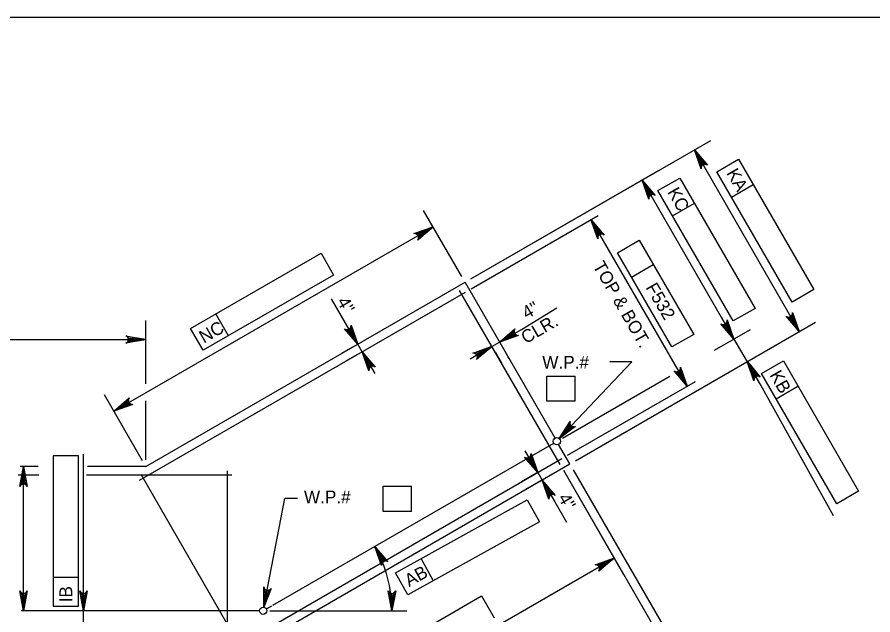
# Model space of a CAD drawing. Extents: x 638340 to 640242, y 295465 to 298435.
# Drawn here: x 638795.7 to 638996, y 296498.5 to 296638.5 of the extents above; entities that cross this region are included whole.
import ezdxf

# ---------------------------------------------------------------- set-up
doc = ezdxf.new("R2010")
doc.units = 0
for name, color, linetype in [('2', 7, 'Continuous'), ('Level 10', 7, 'Continuous'), ('Level 4', 7, 'Continuous'), ('Level 6', 7, 'Continuous')]:
    doc.layers.add(name, color=color, linetype=linetype)

msp = doc.modelspace()

# ---------------------------------------------------------------- linework, layer by layer
at = {"layer": '2'}
msp.add_line((638475.46, 296638.46), (639261.46, 296638.46), dxfattribs=at)
at = {"layer": 'Level 10'}
for p, q in [((638825.87, 296533.26), (638900.56, 296576.38)), ((638921.63, 296539.89), (638900.56, 296576.38)), ((638855.58, 296500.78), (638921.32, 296538.73)), ((638925.12, 296533.84), (638922.47, 296538.42)), ((638800.64, 296533.26), (638796.44, 296533.26)), ((638825.87, 296533.26), (638812.21, 296533.26)), ((638847.01, 296488.74), (638925.12, 296533.84)), ((638854.08, 296499.91), (638855.36, 296500.65)), ((638852.49, 296499.49), (638796.65, 296499.49))]:
    msp.add_line(p, q, dxfattribs=at)
at = {"layer": 'Level 4'}
for p, q in [((638901.89, 296577.15), (638958.05, 296609.57)), ((638954.23, 296607.36), (638978.78, 296564.82)), ((638959.47, 296602.24), (638964.57, 296605.18)), ((638964.57, 296605.18), (638982.19, 296574.67)), ((638901.89, 296577.15), (638945.84, 296602.52)), ((638977.09, 296571.72), (638959.47, 296602.24)), ((638942.01, 296600.31), (638962.02, 296565.64)), ((638945.71, 296597.84), (638950.82, 296600.79)), ((638950.82, 296600.79), (638968.44, 296570.27)), ((638962.89, 296596.32), (638967.99, 296599.26)), ((638963.33, 296567.33), (638945.71, 296597.84)), ((638949.13, 296591.92), (638954.24, 296594.87)), ((638899.79, 296577.71), (638890.87, 296593.17)), ((638902.03, 296574.86), (638931.7, 296592)), ((638930.04, 296591.04), (638952.55, 296552.04)), ((638818.39, 296546.22), (638893.07, 296589.34)), ((638936.23, 296583.3), (638941.33, 296586.25)), ((638941.33, 296586.25), (638954.08, 296564.18)), ((638836.35, 296565.55), (638866.86, 296583.17)), ((638866.86, 296583.17), (638869.81, 296578.07)), ((638948.97, 296561.23), (638936.23, 296583.3)), ((638939.52, 296577.61), (638944.62, 296580.55)), ((638869.81, 296578.07), (638839.29, 296560.45)), ((638982.19, 296574.67), (638977.09, 296571.72)), ((638872.52, 296566.99), (638869.35, 296572.48)), ((638913.74, 296565.34), (638922.05, 296570.42)), ((638968.44, 296570.27), (638963.33, 296567.33)), ((638845.21, 296563.87), (638842.26, 296568.97)), ((638963.5, 296563.09), (638960.55, 296568.19)), ((638825.87, 296552.58), (638825.87, 296567.4)), ((638875.47, 296561.89), (638872.52, 296566.99)), ((638926.45, 296534.61), (638982.61, 296567.03)), ((638839.29, 296560.45), (638836.35, 296565.55)), ((638908.64, 296562.39), (638913.74, 296565.34)), ((638954.08, 296564.18), (638948.97, 296561.23)), ((638958.92, 296560.45), (638967.33, 296565.3)), ((638651.96, 296562.98), (638825.87, 296562.98)), ((638906.86, 296561.37), (638908.63, 296562.39)), ((638963.5, 296563.09), (638966.57, 296557.77)), ((638874.21, 296561.17), (638871.64, 296559.68)), ((638876.49, 296560.12), (638875.47, 296561.89)), ((638876.49, 296560.12), (638879.43, 296555.01)), ((638906.86, 296561.37), (638901.76, 296558.42)), ((638909.38, 296561.11), (638910.84, 296558.56)), ((638875.24, 296559.39), (638872.66, 296557.91)), ((638907.61, 296560.08), (638909.07, 296557.54)), ((638967.9, 296558.54), (638970.39, 296559.98)), ((638922.58, 296539.83), (638939.57, 296557.74)), ((638939.57, 296557.74), (638934.48, 296557.74)), ((638966.64, 296557.81), (638986.72, 296521.79)), ((638969.96, 296555.05), (638975.07, 296557.99)), ((638975.07, 296557.99), (638992.68, 296527.48)), ((638919.73, 296554.4), (638926.31, 296554.4)), ((638919.73, 296548.51), (638919.73, 296554.4)), ((638923.38, 296539.92), (638948.48, 296554.42)), ((638926.31, 296548.51), (638926.31, 296554.4)), ((638968.04, 296555.22), (638969.51, 296552.66)), ((638987.58, 296524.53), (638969.96, 296555.05)), ((638924.54, 296535.87), (638954.5, 296553.16)), ((638973.38, 296549.13), (638978.48, 296552.08)), ((638825.11, 296534.59), (638816.18, 296550.05)), ((638825.87, 296534.79), (638825.87, 296548.59)), ((638926.31, 296548.51), (638919.73, 296548.51)), ((638811.25, 296499.49), (638811.25, 296536.18)), ((638917.59, 296531.85), (638914.64, 296536.96)), ((638804.21, 296535.76), (638804.21, 296500.52)), ((638810.1, 296535.76), (638804.21, 296535.76)), ((638810.1, 296500.52), (638810.1, 296535.76)), ((638797.25, 296499.49), (638797.25, 296533.26)), ((638923.6, 296532.37), (638946.5, 296492.72)), ((638923.6, 296532.37), (638937.68, 296507.99)), ((638925.89, 296532.51), (638969.11, 296457.64)), ((638917.32, 296531.7), (638913.76, 296529.64)), ((638917.59, 296531.85), (638918.61, 296530.08)), ((638918.61, 296530.08), (638921.56, 296524.98)), ((638881.43, 296528.63), (638888.01, 296528.63)), ((638881.43, 296522.73), (638881.43, 296528.63)), ((638888.01, 296522.73), (638888.01, 296528.63)), ((638918.34, 296529.93), (638914.78, 296527.87)), ((638992.68, 296527.48), (638987.58, 296524.53)), ((638853.46, 296500.32), (638858.39, 296525.79)), ((638861.33, 296525.79), (638858.39, 296525.79)), ((638884.3, 296508.39), (638915.11, 296525.48)), ((638915.11, 296525.48), (638917.97, 296520.33)), ((638921.56, 296524.98), (638924.28, 296520.25)), ((638888.01, 296522.73), (638881.43, 296522.73)), ((638917.97, 296520.33), (638887.16, 296503.24)), ((638860.9, 296468.77), (638935.47, 296511.82)), ((638893.13, 296506.55), (638890.27, 296511.71)), ((638887.16, 296503.24), (638884.3, 296508.39)), ((638804.21, 296507.36), (638810.1, 296507.36)), ((638811.25, 296502.43), (638811.25, 296505.38)), ((638882.35, 296490.21), (638904.42, 296502.95)), ((638904.42, 296502.95), (638907.37, 296497.85)), ((638804.21, 296500.52), (638810.1, 296500.52)), ((638811.25, 296488.74), (638811.25, 296499.49)), ((638854.88, 296499.49), (638886.98, 296499.49))]:
    msp.add_line(p, q, dxfattribs=at)
for points in [[(638956.13, 296605.06), (638955.27, 296604.56), (638954.23, 296607.36)], [(638943.91, 296598), (638943.06, 296597.51), (638942.01, 296600.31)], [(638931.94, 296588.73), (638931.09, 296588.24), (638930.04, 296591.04)], [(638890.28, 296588.29), (638890.77, 296587.44), (638893.08, 296589.34)], [(638977.74, 296567.62), (638976.89, 296567.13), (638978.78, 296564.82)], [(638874.42, 296564.69), (638873.56, 296564.2), (638875.47, 296561.89)], [(638910.94, 296564.29), (638911.43, 296563.44), (638908.63, 296562.39)], [(638962.45, 296565.88), (638961.6, 296565.39), (638963.5, 296563.09)], [(638822.92, 296563.47), (638822.92, 296562.48), (638825.87, 296562.98)], [(638878.39, 296557.81), (638877.54, 296557.32), (638876.49, 296560.12)], [(638904.06, 296560.32), (638904.56, 296559.47), (638906.86, 296561.37)], [(638968.47, 296555.46), (638967.61, 296554.97), (638966.57, 296557.77)], [(638951.51, 296554.84), (638950.66, 296554.35), (638952.55, 296552.04)], [(638820.69, 296548.12), (638821.19, 296547.27), (638818.39, 296546.22)], [(638924.96, 296541.62), (638924.25, 296542.3), (638922.58, 296539.82)], [(638797.74, 296530.31), (638796.76, 296530.31), (638797.25, 296533.26)], [(638920.51, 296527.77), (638919.66, 296527.28), (638918.61, 296530.08)], [(638932.67, 296510.77), (638933.16, 296509.92), (638935.47, 296511.82)], [(638797.74, 296502.43), (638796.76, 296502.43), (638797.25, 296499.49)], [(638811.74, 296502.43), (638810.76, 296502.43), (638811.25, 296499.49)], [(638854.5, 296503.13), (638853.53, 296503.31), (638853.46, 296500.33)]]:
    msp.add_lwpolyline(points, close=True, dxfattribs=at)
for points in [[(638954.23, 296607.36), (638957.31, 296603.77), (638956.91, 296603.96), (638956.55, 296603.96), (638956.25, 296603.85), (638956.01, 296603.65), (638955.83, 296603.33), (638955.8, 296602.9), (638954.23, 296607.36), (638955.83, 296603.33), (638956.01, 296603.65), (638954.23, 296607.36), (638956.25, 296603.85), (638956.55, 296603.96), (638954.23, 296607.36), (638956.91, 296603.96)], [(638942.01, 296600.31), (638945.09, 296596.71), (638944.69, 296596.9), (638944.33, 296596.9), (638944.03, 296596.79), (638943.79, 296596.59), (638943.61, 296596.28), (638943.58, 296595.84), (638942.01, 296600.31), (638943.61, 296596.28), (638943.79, 296596.59), (638942.01, 296600.31), (638944.03, 296596.79), (638944.33, 296596.9), (638942.01, 296600.31), (638944.69, 296596.9)], [(638930.04, 296591.04), (638933.12, 296587.44), (638932.73, 296587.63), (638932.37, 296587.63), (638932.07, 296587.52), (638931.82, 296587.32), (638931.65, 296587.01), (638931.61, 296586.57), (638930.04, 296591.04), (638931.65, 296587.01), (638931.82, 296587.32), (638930.04, 296591.04), (638932.07, 296587.52), (638932.37, 296587.63), (638930.04, 296591.04), (638932.73, 296587.63)], [(638893.07, 296589.34), (638889.48, 296586.26), (638889.67, 296586.66), (638889.67, 296587.02), (638889.56, 296587.32), (638889.36, 296587.56), (638889.04, 296587.74), (638888.61, 296587.77), (638893.07, 296589.34), (638889.04, 296587.74), (638889.36, 296587.56), (638893.07, 296589.34), (638889.56, 296587.32), (638889.67, 296587.02), (638893.07, 296589.34), (638889.67, 296586.66)], [(638978.78, 296564.82), (638975.7, 296568.42), (638976.1, 296568.23), (638976.46, 296568.23), (638976.76, 296568.34), (638977, 296568.54), (638977.18, 296568.85), (638977.22, 296569.29), (638978.78, 296564.82), (638977.18, 296568.85), (638977, 296568.54), (638978.78, 296564.82), (638976.76, 296568.34), (638976.46, 296568.23), (638978.78, 296564.82), (638976.1, 296568.23)], [(638875.47, 296561.89), (638872.38, 296565.48), (638872.78, 296565.29), (638873.14, 296565.29), (638873.44, 296565.4), (638873.68, 296565.6), (638873.86, 296565.92), (638873.89, 296566.35), (638875.47, 296561.89), (638873.86, 296565.92), (638873.68, 296565.6), (638875.47, 296561.89), (638873.44, 296565.4), (638873.14, 296565.29), (638875.47, 296561.89), (638872.78, 296565.29)], [(638963.5, 296563.09), (638960.42, 296566.68), (638960.81, 296566.49), (638961.17, 296566.49), (638961.47, 296566.6), (638961.71, 296566.8), (638961.89, 296567.12), (638961.93, 296567.55), (638963.5, 296563.09), (638961.89, 296567.12), (638961.71, 296566.8), (638963.5, 296563.09), (638961.47, 296566.6), (638961.17, 296566.49), (638963.5, 296563.09), (638960.81, 296566.49)], [(638908.64, 296562.39), (638912.23, 296565.47), (638912.04, 296565.08), (638912.04, 296564.72), (638912.15, 296564.42), (638912.35, 296564.18), (638912.67, 296564), (638913.1, 296563.96), (638908.64, 296562.39), (638912.67, 296564), (638912.35, 296564.18), (638908.64, 296562.39), (638912.15, 296564.42), (638912.04, 296564.72), (638908.64, 296562.39), (638912.04, 296565.08)], [(638825.87, 296562.98), (638821.22, 296562.1), (638821.58, 296562.35), (638821.76, 296562.66), (638821.82, 296562.98), (638821.76, 296563.29), (638821.58, 296563.6), (638821.22, 296563.85), (638825.87, 296562.98), (638821.58, 296563.6), (638821.76, 296563.29), (638825.87, 296562.98), (638821.82, 296562.98), (638821.76, 296562.66), (638825.87, 296562.98), (638821.58, 296562.35)], [(638876.49, 296560.12), (638879.57, 296556.52), (638879.18, 296556.71), (638878.81, 296556.71), (638878.52, 296556.6), (638878.27, 296556.4), (638878.09, 296556.09), (638878.06, 296555.65), (638876.49, 296560.12), (638878.09, 296556.09), (638878.27, 296556.4), (638876.49, 296560.12), (638878.52, 296556.6), (638878.81, 296556.71), (638876.49, 296560.12), (638879.18, 296556.71)], [(638906.86, 296561.37), (638903.27, 296558.29), (638903.46, 296558.68), (638903.46, 296559.05), (638903.35, 296559.34), (638903.15, 296559.59), (638902.83, 296559.76), (638902.4, 296559.8), (638906.86, 296561.37), (638902.83, 296559.76), (638903.15, 296559.59), (638906.86, 296561.37), (638903.35, 296559.34), (638903.46, 296559.05), (638906.86, 296561.37), (638903.46, 296558.68)], [(638952.55, 296552.04), (638949.47, 296555.63), (638949.87, 296555.45), (638950.23, 296555.44), (638950.53, 296555.55), (638950.77, 296555.76), (638950.95, 296556.07), (638950.98, 296556.51), (638952.55, 296552.04), (638950.95, 296556.07), (638950.77, 296555.76), (638952.55, 296552.04), (638950.53, 296555.55), (638950.23, 296555.44), (638952.55, 296552.04), (638949.87, 296555.45)], [(638966.64, 296557.81), (638969.67, 296554.17), (638969.28, 296554.37), (638968.92, 296554.37), (638968.62, 296554.27), (638968.37, 296554.07), (638968.19, 296553.76), (638968.15, 296553.32), (638966.64, 296557.81), (638968.19, 296553.76), (638968.37, 296554.07), (638966.64, 296557.81), (638968.62, 296554.27), (638968.92, 296554.37), (638966.64, 296557.81), (638969.28, 296554.37)], [(638818.39, 296546.22), (638821.98, 296549.3), (638821.79, 296548.91), (638821.79, 296548.55), (638821.9, 296548.25), (638822.1, 296548.01), (638822.42, 296547.83), (638822.85, 296547.79), (638818.39, 296546.22), (638822.42, 296547.83), (638822.1, 296548.01), (638818.39, 296546.22), (638821.9, 296548.25), (638821.79, 296548.55), (638818.39, 296546.22), (638821.79, 296548.91)], [(638922.58, 296539.83), (638925.15, 296543.8), (638925.08, 296543.37), (638925.18, 296543.02), (638925.37, 296542.77), (638925.63, 296542.59), (638925.99, 296542.51), (638926.42, 296542.6), (638922.58, 296539.83), (638925.99, 296542.51), (638925.63, 296542.59), (638922.58, 296539.83), (638925.37, 296542.77), (638925.18, 296543.02), (638922.58, 296539.83), (638925.08, 296543.37)], [(638917.59, 296531.85), (638914.51, 296535.44), (638914.9, 296535.26), (638915.26, 296535.26), (638915.56, 296535.37), (638915.8, 296535.57), (638915.98, 296535.88), (638916.02, 296536.32), (638917.59, 296531.85), (638915.98, 296535.88), (638915.8, 296535.57), (638917.59, 296531.85), (638915.56, 296535.37), (638915.26, 296535.26), (638917.59, 296531.85), (638914.9, 296535.26)], [(638797.25, 296533.26), (638798.12, 296528.61), (638797.87, 296528.96), (638797.56, 296529.15), (638797.25, 296529.2), (638796.94, 296529.15), (638796.63, 296528.96), (638796.38, 296528.61), (638797.25, 296533.26), (638796.63, 296528.96), (638796.94, 296529.15), (638797.25, 296533.26), (638797.25, 296529.2), (638797.56, 296529.15), (638797.25, 296533.26), (638797.87, 296528.96)], [(638918.61, 296530.08), (638921.69, 296526.49), (638921.3, 296526.67), (638920.93, 296526.68), (638920.64, 296526.57), (638920.39, 296526.37), (638920.22, 296526.05), (638920.18, 296525.62), (638918.61, 296530.08), (638920.22, 296526.05), (638920.39, 296526.37), (638918.61, 296530.08), (638920.64, 296526.57), (638920.93, 296526.68), (638918.61, 296530.08), (638921.3, 296526.67)], [(638879.42, 296514.54), (638882.5, 296510.95), (638882.11, 296511.14), (638881.75, 296511.14), (638881.45, 296511.03), (638881.2, 296510.83), (638881.03, 296510.51), (638880.99, 296510.08), (638879.42, 296514.54), (638881.03, 296510.51), (638881.2, 296510.83), (638879.42, 296514.54), (638881.45, 296511.03), (638881.75, 296511.14), (638879.42, 296514.54), (638882.11, 296511.14)], [(638935.47, 296511.82), (638931.87, 296508.74), (638932.06, 296509.14), (638932.07, 296509.5), (638931.96, 296509.8), (638931.75, 296510.04), (638931.44, 296510.22), (638931, 296510.25), (638935.47, 296511.82), (638931.44, 296510.22), (638931.75, 296510.04), (638935.47, 296511.82), (638931.96, 296509.8), (638932.07, 296509.5), (638935.47, 296511.82), (638932.06, 296509.14)], [(638797.25, 296499.49), (638796.38, 296504.14), (638796.63, 296503.78), (638796.94, 296503.6), (638797.25, 296503.54), (638797.56, 296503.6), (638797.87, 296503.78), (638798.12, 296504.14), (638797.25, 296499.49), (638797.87, 296503.78), (638797.56, 296503.6), (638797.25, 296499.49), (638797.25, 296503.54), (638796.94, 296503.6), (638797.25, 296499.49), (638796.63, 296503.78)], [(638811.25, 296499.49), (638810.38, 296504.14), (638810.63, 296503.78), (638810.94, 296503.6), (638811.25, 296503.54), (638811.56, 296503.6), (638811.87, 296503.78), (638812.12, 296504.14), (638811.25, 296499.49), (638811.87, 296503.78), (638811.56, 296503.6), (638811.25, 296499.49), (638811.25, 296503.54), (638810.94, 296503.6), (638811.25, 296499.49), (638810.63, 296503.78)], [(638853.46, 296500.32), (638853.48, 296505.05), (638853.66, 296504.65), (638853.93, 296504.41), (638854.23, 296504.3), (638854.54, 296504.29), (638854.88, 296504.42), (638855.2, 296504.72), (638853.46, 296500.32), (638854.88, 296504.42), (638854.54, 296504.29), (638853.46, 296500.32), (638854.23, 296504.3), (638853.93, 296504.41), (638853.46, 296500.32), (638853.66, 296504.65)], [(638883.45, 296499.49), (638882.58, 296504.14), (638882.83, 296503.78), (638883.14, 296503.6), (638883.45, 296503.54), (638883.77, 296503.6), (638884.08, 296503.78), (638884.33, 296504.14), (638883.45, 296499.49), (638884.08, 296503.78), (638883.77, 296503.6), (638883.45, 296499.49), (638883.45, 296503.54), (638883.14, 296503.6), (638883.45, 296499.49), (638882.83, 296503.78)]]:
    msp.add_lwpolyline(points, dxfattribs=at)
for centre in [(638922.05, 296539.16), (638853.34, 296499.49)]:
    msp.add_circle(centre, 0.849, dxfattribs=at)
msp.add_arc((638853.34, 296499.49), 30.12, 0.0017, 29.9999, dxfattribs=at)
at = {"layer": 'Level 6'}
for p, q in [((638922.84, 296533.7), (638899.3, 296574.47)), ((638824.36, 296530.02), (638900.7, 296574.09)), ((638846.87, 296491.03), (638923.21, 296535.1)), ((638844.96, 296489.76), (638844.96, 296532.23)), ((638800.85, 296531.21), (638796.02, 296531.21)), ((638845.99, 296531.21), (638812, 296531.21)), ((638848.27, 296490.65), (638824.74, 296531.42))]:
    msp.add_line(p, q, dxfattribs=at)

# ---------------------------------------------------------------- texts
at = {"layer": 'Level 4'}
for s, rotation, p in [('KA', 300, (638961.63, 296601.95)), ('KC', 300, (638947.82, 296597.52)), ('TOP & BOT.', 300, (638930.39, 296580.22)), ('F532', 300, (638942.75, 296575.17)), ('4"', 300, (638870.48, 296571.88)), ('4"', 30, (638915.01, 296567.66)), ('NC', 30, (638839.45, 296562)), ('CLR.', 30, (638914.78, 296561.87)), ('KB', 300, (638971.74, 296554.68)), ('4"', 300, (638922.22, 296525.92)), ('AB', 29.0163, (638887.47, 296505.01)), ('IB', 90, (638808.64, 296501.47))]:
    msp.add_text(s, height=3, rotation=rotation, dxfattribs=at).set_placement(p)
for p in [(638918.64, 296556.16), (638862.87, 296524.63)]:
    msp.add_text('W.P.#', height=3, dxfattribs=at).set_placement(p)

doc.saveas('drawing.dxf')
